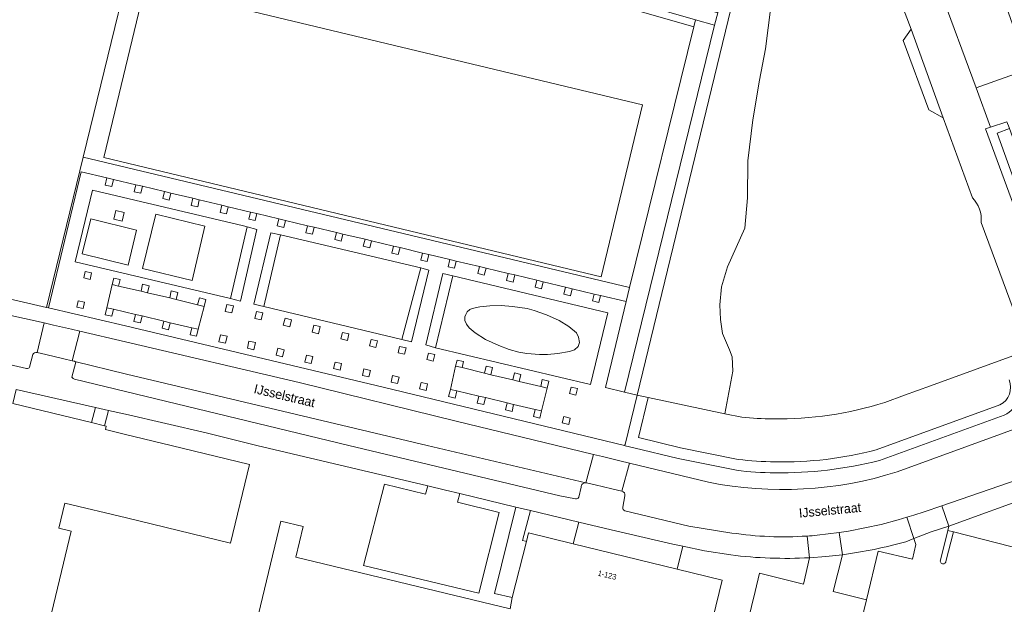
# Model space of a CAD drawing. Header units: metres. Extents: x 151448 to 154749, y 463108 to 465296.
# Tile 272 of 449: x 153986 to 154119, y 463478 to 463558. Entities that reach past the tile are written whole.
import ezdxf
from ezdxf.enums import TextEntityAlignment as Align

# ---------------------------------------------------------------- set-up
doc = ezdxf.new("R2010")
doc.units = ezdxf.units.M
for name, color, linetype, lineweight in [('B-PV-GR-BEPLANTING_CULTUUR_BODEMBEDEKKER-GV', 253, 'Continuous', 9), ('B-PV-GR-BEPLANTING_CULTUUR_BOSPLANTSOEN-GV', 253, 'Continuous', 9), ('B-PV-GR-GROENVOORZIENING-GV', 253, 'Continuous', 9), ('B-PV-GR-HAAG-GV', 253, 'Continuous', 9), ('B-PV-OG-BEBOUWING-GV', 1, 'Continuous', 9), ('B-PV-OG-BEBOUWING-T18', 2, 'Continuous', 9), ('B-PV-OG-TERREIN_BEGROEID-GV', 253, 'Continuous', 9), ('B-PV-OG-TERREIN_ERF-GV', 253, 'Continuous', 9), ('B-PV-OG-TOPOGRAFIE-T18', 2, 'Continuous', 9), ('B-PV-VH-GESLOTENVERHARDING_ASFALT-GV', 253, 'Continuous', 9), ('B-PV-VH-HALFVERHARDING_GRAVEL-GV', 253, 'Continuous', 9), ('B-PV-VH-HALFVERHARDING_GRIND-GV', 253, 'Continuous', 9), ('B-PV-VH-ONVERHARD-GV', 253, 'Continuous', 9), ('B-PV-VH-OPENVERHARDING_BETONSTRAATSTEEN-GV', 253, 'Continuous', 9), ('B-PV-VH-OPENVERHARDING_TEGEL-GV', 253, 'Continuous', 9)]:
    doc.layers.add(name, color=color, linetype=linetype, lineweight=lineweight)
doc.styles.add('Drong', font='txt', dxfattribs={"height": 1.8})

msp = doc.modelspace()

# ---------------------------------------------------------------- linework, layer by layer
at = {"layer": 'B-PV-GR-BEPLANTING_CULTUUR_BODEMBEDEKKER-GV', "flags": 128}
msp.add_lwpolyline([(154046.704, 463518.44), (154046.383, 463518.164), (154046.172, 463517.8), (154046.057, 463517.457), (154046.056, 463516.954), (154046.251, 463516.461), (154046.651, 463515.975), (154047.455, 463515.304), (154048.839, 463514.408), (154050.642, 463513.596), (154052.067, 463513.05), (154053.367, 463512.68), (154054.473, 463512.475), (154056.175, 463512.34), (154057.285, 463512.361), (154058.657, 463512.469), (154060.23, 463512.751), (154060.948, 463512.98), (154061.413, 463513.443), (154061.599, 463513.967), (154061.478, 463514.721), (154061.191, 463515.277), (154060.142, 463516.143), (154058.829, 463516.971), (154057.152, 463517.745), (154055.441, 463518.342), (154054.49, 463518.6), (154052.533, 463518.875), (154050.973, 463519.003), (154049.424, 463518.943), (154048.091, 463518.813), (154047.051, 463518.572)], close=True, dxfattribs=at)
msp.add_lwpolyline([(154123.459, 463493.333), (154111.757, 463489.074), (154111.605, 463488.474), (154112.385, 463488.277), (154131.802, 463483.332), (154130.839, 463479.489), (154131.787, 463479.291), (154134.003, 463480.082)], dxfattribs=at)
at = {"layer": 'B-PV-GR-BEPLANTING_CULTUUR_BOSPLANTSOEN-GV', "flags": 128}
msp.add_lwpolyline([(154083.297, 463563.89), (154069.443, 463506.817), (154070.912, 463506.508), (154081.328, 463504.315), (154082.423, 463510.075), (154082.323, 463512.03), (154081.952, 463513.006), (154081.024, 463515.21), (154080.763, 463517.088), (154080.676, 463519.108), (154080.865, 463521.537), (154081.684, 463524.258), (154084.068, 463529.51), (154084.402, 463533.586), (154084.451, 463538.646), (154085.137, 463544.187), (154086.02, 463549.581), (154086.844, 463553.807), (154087.968, 463562.756)], close=True, dxfattribs=at)
for points in [[(154087.968, 463562.756), (154086.844, 463553.807), (154086.02, 463549.581), (154085.137, 463544.187), (154084.451, 463538.646), (154084.402, 463533.586), (154084.068, 463529.51), (154081.684, 463524.258), (154080.865, 463521.537), (154080.676, 463519.108), (154080.763, 463517.088), (154081.024, 463515.21), (154081.952, 463513.006), (154082.323, 463512.03), (154082.423, 463510.075), (154081.328, 463504.315)], [(154114.926, 463533.63), (154110.988, 463544.477), (154109.021, 463545.554), (154105.526, 463554.945), (154106.605, 463556.497), (154105.789, 463558.597)], [(154103.043, 463505.844), (154105.703, 463506.821), (154109.225, 463508.115), (154120.93, 463512.361), (154122.56, 463512.953), (154116.123, 463530.263)], [(154081.328, 463504.315), (154083.633, 463503.863)]]:
    msp.add_lwpolyline(points, dxfattribs=at)
at = {"layer": 'B-PV-GR-BEPLANTING_CULTUUR_BOSPLANTSOEN-GV'}
for points in [[(154116.123, 463530.263, 0.2230484), (154114.926, 463533.63)], [(154087.851, 463503.606, 0.0789816), (154103.043, 463505.844)], [(154083.633, 463503.863, 0.0258324), (154087.851, 463503.606)]]:
    msp.add_lwpolyline(points, format="xyb", dxfattribs=at)
at = {"layer": 'B-PV-GR-GROENVOORZIENING-GV', "flags": 128}
for points in [[(154119.966, 463542.995), (154119.903, 463543.169), (154119.626, 463543.933), (154117.407, 463543.195), (154116.705, 463542.962), (154126.391, 463516.699), (154129.118, 463517.692), (154128.579, 463519.182), (154126.883, 463518.569), (154118.278, 463542.385)], [(153998.35, 463536.1), (153997.46, 463536.3), (153997.24, 463535.34), (153998.13, 463535.14)], [(154002.28, 463535.17), (154001.41, 463535.38), (154001.18, 463534.42), (154002.06, 463534.22)], [(154006.15, 463534.26), (154005.28, 463534.47), (154005.05, 463533.51), (154005.92, 463533.3)], [(154009.14, 463533.54), (154008.91, 463532.58), (154009.79, 463532.37), (154010.01, 463533.33)], [(153998.68, 463531.88), (153998.4, 463530.71), (153999.53, 463530.44), (153999.81, 463531.61)], [(154013.93, 463532.39), (154013.06, 463532.6), (154012.83, 463531.64), (154013.71, 463531.44)], [(154017.83, 463531.46), (154016.96, 463531.67), (154016.73, 463530.71), (154017.61, 463530.51)], [(154020.82, 463530.75), (154020.59, 463529.8), (154021.46, 463529.59), (154021.69, 463530.54)], [(154016.49, 463529.67), (154014.25, 463519.97), (154015.58, 463519.58), (154017.81, 463529.32)], [(154025.59, 463529.62), (154024.71, 463529.82), (154024.49, 463528.87), (154025.36, 463528.66)], [(154018.757, 463518.846), (154021.007, 463528.578), (154019.72, 463528.88), (154017.39, 463519.17)], [(154028.62, 463528.9), (154028.4, 463527.94), (154029.27, 463527.74), (154029.5, 463528.69)], [(154033.38, 463527.78), (154032.5, 463527.99), (154032.27, 463527.03), (154033.15, 463526.83)], [(154037.25, 463526.85), (154036.38, 463527.07), (154036.15, 463526.12), (154037.02, 463525.9)], [(154040.3, 463526.11), (154040.07, 463525.16), (154040.94, 463524.95), (154041.17, 463525.9)], [(154044.88, 463525.01), (154044, 463525.22), (154043.78, 463524.26), (154044.65, 463524.06)], [(153994.35, 463522.74), (153995.21, 463522.55), (153995.4, 463523.42), (153994.54, 463523.61)], [(154037.49, 463514.4), (154038.81, 463514.06), (154041.15, 463523.81), (154040.06, 463524.1)], [(154048.92, 463524.06), (154048.04, 463524.27), (154047.82, 463523.32), (154048.69, 463523.11)], [(153999.05, 463521.63), (153999.26, 463522.51), (153998.41, 463522.71), (153998.2, 463521.84)], [(154044.44, 463523.01), (154043.06, 463523.35), (154040.75, 463513.66), (154042.05, 463513.27)], [(154052.82, 463523.14), (154051.94, 463523.35), (154051.72, 463522.39), (154052.59, 463522.18)], [(154055.8, 463522.42), (154055.57, 463521.47), (154056.45, 463521.26), (154056.68, 463522.21)], [(154002.98, 463520.72), (154003.2, 463521.68), (154002.32, 463521.88), (154002.1, 463520.93)], [(154005.99, 463520.02), (154006.86, 463519.81), (154007.09, 463520.76), (154006.21, 463520.97)], [(154059.72, 463521.49), (154059.49, 463520.53), (154060.37, 463520.32), (154060.6, 463521.28)], [(153994.45, 463519.44), (153993.59, 463519.63), (153993.4, 463518.78), (153994.26, 463518.59)], [(154009.78, 463519.09), (154010.66, 463518.87), (154010.89, 463519.82), (154010.02, 463520.04)], [(154063.59, 463520.55), (154063.37, 463519.63), (154064.24, 463519.42), (154064.47, 463520.34)], [(153998.35, 463518.5), (153997.48, 463518.7), (153997.25, 463517.75), (153998.13, 463517.54)], [(154014.41, 463517.99), (154014.63, 463518.94), (154013.76, 463519.15), (154013.53, 463518.19)], [(154001.37, 463517.8), (154001.14, 463516.84), (154002.02, 463516.64), (154002.24, 463517.59)], [(154018.65, 463518), (154017.77, 463518.2), (154017.55, 463517.25), (154018.42, 463517.04)], [(154021.4, 463516.32), (154022.28, 463516.1), (154022.51, 463517.06), (154021.64, 463517.27)], [(154005.2, 463516.88), (154004.97, 463515.93), (154005.84, 463515.72), (154006.07, 463516.67)], [(154008.99, 463515.98), (154008.77, 463515.03), (154009.64, 463514.82), (154009.87, 463515.78)], [(154026.18, 463515.18), (154026.41, 463516.13), (154025.54, 463516.34), (154025.31, 463515.38)], [(154012.9, 463515.04), (154012.67, 463514.09), (154013.55, 463513.88), (154013.78, 463514.83)], [(154030.1, 463514.27), (154030.31, 463515.14), (154029.44, 463515.36), (154029.22, 463514.48)], [(154033.33, 463514.41), (154033.12, 463513.54), (154033.99, 463513.32), (154034.2, 463514.2)], [(154017.62, 463513.96), (154016.74, 463514.15), (154016.53, 463513.2), (154017.41, 463513)], [(154020.66, 463513.21), (154020.43, 463512.26), (154021.3, 463512.05), (154021.54, 463513)], [(154038.07, 463513.26), (154037.19, 463513.46), (154036.99, 463512.58), (154037.87, 463512.38)], [(154025.21, 463511.12), (154025.44, 463512.07), (154024.56, 463512.28), (154024.34, 463511.32)], [(154041.76, 463511.46), (154041.97, 463512.34), (154041.1, 463512.55), (154040.88, 463511.68)], [(154044.8, 463510.76), (154045.67, 463510.57), (154045.85, 463511.4), (154044.99, 463511.59)], [(154029.33, 463511.12), (154028.45, 463511.33), (154028.24, 463510.45), (154029.12, 463510.24)], [(154033.04, 463509.31), (154033.24, 463510.19), (154032.36, 463510.39), (154032.16, 463509.51)], [(154049.57, 463509.61), (154049.8, 463510.57), (154048.92, 463510.78), (154048.7, 463509.82)], [(154036.91, 463508.4), (154037.12, 463509.28), (154036.24, 463509.49), (154036.03, 463508.61)], [(154053.43, 463508.69), (154053.66, 463509.65), (154052.78, 463509.86), (154052.56, 463508.9)], [(154057.21, 463507.79), (154057.44, 463508.75), (154056.56, 463508.95), (154056.34, 463508)], [(154040.78, 463507.48), (154040.99, 463508.36), (154040.11, 463508.57), (154039.9, 463507.69)], [(154044.95, 463507.41), (154044.08, 463507.61), (154043.85, 463506.66), (154044.73, 463506.45)], [(154061.35, 463507.73), (154060.47, 463507.94), (154060.26, 463507.07), (154061.13, 463506.85)], [(154047.96, 463506.72), (154047.73, 463505.77), (154048.61, 463505.56), (154048.84, 463506.51)], [(154052.67, 463505.58), (154051.8, 463505.79), (154051.57, 463504.84), (154052.45, 463504.63)], [(154056.46, 463504.69), (154055.58, 463504.89), (154055.36, 463503.94), (154056.23, 463503.73)], [(154059.27, 463503.07), (154060.15, 463502.85), (154060.36, 463503.73), (154059.49, 463503.94)]]:
    msp.add_lwpolyline(points, close=True, dxfattribs=at)
at = {"layer": 'B-PV-GR-HAAG-GV', "flags": 128}
for points in [[(154014.25, 463519.97), (154015.58, 463519.58), (154017.81, 463529.32), (154016.49, 463529.67)], [(154018.757, 463518.846), (154021.007, 463528.578), (154019.72, 463528.88), (154017.39, 463519.17)], [(154040.06, 463524.1), (154037.49, 463514.4), (154038.81, 463514.06), (154041.15, 463523.81)], [(154042.05, 463513.27), (154044.44, 463523.01), (154043.06, 463523.35), (154040.75, 463513.66)]]:
    msp.add_lwpolyline(points, close=True, dxfattribs=at)
at = {"layer": 'B-PV-OG-BEBOUWING-GV', "flags": 128}
for points in [[(153977.741, 463426.547), (153992.596, 463488.378), (153990.953, 463488.776), (153991.776, 463492.198), (154000.126, 463490.178), (154014.238, 463486.763), (154016.817, 463497.425), (154006.175, 463500), (154000, 463501.494), (153997.261, 463502.157), (153997.36, 463502.648), (153997.151, 463502.698), (153995.389, 463503.123), (153984.692, 463505.703)], [(154054.398, 463487.002), (154052.476, 463479.371), (154052.19, 463477.862), (154023.103, 463484.874), (154024.098, 463489.006), (154021.089, 463489.737), (154017.172, 463473.542), (154068.511, 463461.171), (154094.777, 463454.795), (154096.998, 463463.929), (154101.914, 463462.766), (154105.435, 463461.933), (154106.137, 463463.742), (154110.489, 463462.732), (154109.653, 463458.977)], [(154119.656, 463473.823), (154119, 463471.011), (154113.842, 463472.258), (154112.186, 463465.466), (154102.911, 463467.7), (154102.443, 463465.747), (154097.74, 463466.86), (154098.702, 463470.942), (154098.582, 463470.971), (154095.677, 463471.671), (154095.66, 463471.602), (154094.603, 463467.378), (154083.022, 463470.209), (154078.428, 463471.332), (154080.961, 463481.762), (154074.864, 463483.243), (154060.769, 463486.666), (154054.686, 463488.143), (154054.398, 463487.002)]]:
    msp.add_lwpolyline(points, dxfattribs=at)
at = {"layer": 'B-PV-OG-TERREIN_BEGROEID-GV', "flags": 128}
for points in [[(153973.794, 463522.29), (153989.28, 463518.735), (153994.253, 463539.12), (154003.81, 463578.257), (154003.995, 463579.013), (154004.048, 463579.23), (154000, 463580.458), (153993.539, 463582.418)], [(154123.422, 463510.635), (154122.56, 463512.953), (154120.93, 463512.361), (154109.225, 463508.115), (154105.703, 463506.821), (154103.043, 463505.844)], [(154083.141, 463498.122), (154075.303, 463499.705), (154069.596, 463501.089), (154070.912, 463506.508), (154069.443, 463506.817), (154067.819, 463500.125), (154067.701, 463500), (154067.785, 463499.985), (154068.972, 463499.697), (154074.978, 463498.24), (154082.904, 463496.64)], [(154083.633, 463503.863), (154081.328, 463504.315), (154070.912, 463506.508), (154069.596, 463501.089), (154075.303, 463499.705), (154083.141, 463498.122)], [(154101.875, 463499.399), (154118.674, 463505.504)], [(154118.674, 463505.504), (154101.875, 463499.399)], [(154102.313, 463497.962), (154119.264, 463504.123)]]:
    msp.add_lwpolyline(points, dxfattribs=at)
for points in [[(154036.491, 463569.622), (154027.365, 463572.28), (154010.131, 463577.385), (154004.048, 463579.23), (154003.995, 463579.013), (154003.81, 463578.257), (154009.844, 463576.427), (154027.083, 463571.321), (154036.211, 463568.662), (154058.326, 463562.22), (154077.107, 463556.792), (154077.346, 463557.764), (154058.605, 463563.18)], [(153994.253, 463539.12), (154068.412, 463521.457), (154077.107, 463556.792), (154058.326, 463562.22), (154036.211, 463568.662), (154027.083, 463571.321), (154009.844, 463576.427), (154003.81, 463578.257)], [(154064.551, 463522.896), (153997.057, 463539.076), (154002.651, 463562.414), (154070.146, 463546.235)], [(154064.551, 463522.896), (154070.146, 463546.235), (154002.651, 463562.414), (153997.057, 463539.076)], [(154079.92, 463557.02), (154077.346, 463557.764), (154077.107, 463556.792), (154068.412, 463521.457), (154067.94, 463519.54), (154065.16, 463507.88), (154067.7, 463507.24)], [(154044.88, 463525.01), (154048.04, 463524.27), (154048.92, 463524.06), (154051.94, 463523.35), (154052.82, 463523.14), (154055.8, 463522.42), (154056.68, 463522.21), (154059.72, 463521.49), (154060.6, 463521.28), (154063.59, 463520.55), (154064.47, 463520.34), (154067.94, 463519.54), (154068.412, 463521.457), (153994.253, 463539.12), (153989.28, 463518.735), (153989.539, 463518.676), (153993.979, 463537.154), (153997.46, 463536.3), (153998.35, 463536.1), (154001.41, 463535.38), (154002.28, 463535.17), (154005.28, 463534.47), (154006.15, 463534.26), (154009.14, 463533.54), (154010.01, 463533.33), (154013.06, 463532.6), (154013.93, 463532.39), (154016.96, 463531.67), (154017.83, 463531.46), (154020.82, 463530.75), (154021.69, 463530.54), (154024.71, 463529.82), (154025.59, 463529.62), (154028.62, 463528.9), (154029.5, 463528.69), (154032.5, 463527.99), (154033.38, 463527.78), (154036.38, 463527.07), (154037.25, 463526.85), (154040.3, 463526.11), (154041.17, 463525.9), (154044, 463525.22)], [(154018.757, 463518.846), (154037.49, 463514.4), (154040.06, 463524.1), (154021.007, 463528.578)]]:
    msp.add_lwpolyline(points, close=True, dxfattribs=at)
at = {"layer": 'B-PV-OG-TERREIN_BEGROEID-GV'}
for points in [[(154118.674, 463505.504, 0.3947233), (154119.901, 463508.907)], [(154119.901, 463508.907, -0.3947233), (154118.674, 463505.504)], [(154119.264, 463504.123, 0.3750902), (154121.415, 463509.138)], [(154103.043, 463505.844, -0.0789816), (154087.851, 463503.606)], [(154087.851, 463503.606, -0.0258324), (154083.633, 463503.863)], [(154088.156, 463497.804, 0.0688753), (154101.875, 463499.399)], [(154101.875, 463499.399, -0.0688753), (154088.156, 463497.804)], [(154083.141, 463498.122, 0.0267262), (154088.156, 463497.804)], [(154088.156, 463497.804, -0.0267262), (154083.141, 463498.122)], [(154088.141, 463496.304, 0.0639289), (154102.313, 463497.962)], [(154082.904, 463496.64, 0.0271134), (154088.141, 463496.304)]]:
    msp.add_lwpolyline(points, format="xyb", dxfattribs=at)
at = {"layer": 'B-PV-OG-TERREIN_ERF-GV', "flags": 128}
for points in [[(154138.91, 463558.032), (154122.184, 463552.091), (154114.095, 463574.861), (154124.869, 463578.688), (154125.993, 463579.088), (154126.331, 463579.208), (154126.57, 463579.293), (154126.915, 463579.415), (154127.184, 463579.511), (154127.434, 463579.599), (154127.793, 463579.727), (154128.132, 463579.847), (154130.821, 463580.803), (154129.782, 463583.729), (154105.605, 463575.174), (154115.459, 463548.542), (154139.274, 463557.022)], [(154128.579, 463519.182), (154119.966, 463542.995), (154118.278, 463542.385), (154126.883, 463518.569)], [(153995.389, 463503.123), (153995.913, 463505.181), (153985.152, 463507.625), (153984.692, 463505.703)], [(153995.389, 463503.123), (153997.151, 463502.698), (153997.704, 463504.775), (153995.913, 463505.181)], [(154045.355, 463493.489), (154043.425, 463493.951), (154041.024, 463494.518), (154040.688, 463493.388), (154035.131, 463494.771), (154032.275, 463483.717), (154047.968, 463479.962), (154050.703, 463490.928), (154045.057, 463492.312)], [(154054.398, 463487.002), (154054.273, 463487.031), (154053.89, 463487.121), (154054.956, 463491.18), (154052.969, 463491.657), (154050.082, 463479.945), (154052.476, 463479.371)], [(154054.956, 463491.18), (154053.89, 463487.121), (154054.273, 463487.031), (154054.398, 463487.002), (154054.686, 463488.143), (154060.769, 463486.666), (154061.528, 463489.6)], [(154074.864, 463483.243), (154075.639, 463486.339), (154074.269, 463486.626), (154065.909, 463488.564), (154061.528, 463489.6), (154060.769, 463486.666)], [(154100.557, 463479.083), (154096.059, 463480.199), (154097.286, 463485.197), (154095.06, 463484.946), (154092.825, 463484.788), (154092, 463481.203), (154086.027, 463482.685), (154085.44, 463480.189), (154083.022, 463470.209), (154094.603, 463467.378), (154095.66, 463471.602), (154095.427, 463471.656), (154094.845, 463471.79), (154095.704, 463475.518), (154099.462, 463474.586)]]:
    msp.add_lwpolyline(points, close=True, dxfattribs=at)
for points in [[(154139.274, 463557.022), (154115.459, 463548.542), (154117.407, 463543.195), (154119.626, 463543.933)], [(154017.172, 463473.542), (154021.089, 463489.737), (154024.098, 463489.006), (154023.103, 463484.874), (154052.19, 463477.862), (154052.476, 463479.371), (154050.082, 463479.945), (154052.969, 463491.657), (154045.355, 463493.489), (154045.057, 463492.312), (154050.703, 463490.928), (154047.968, 463479.962), (154032.275, 463483.717), (154035.131, 463494.771), (154040.688, 463493.388), (154041.024, 463494.518), (154017.822, 463500), (154010.942, 463501.721), (154000, 463504.253), (153997.704, 463504.775), (153997.151, 463502.698), (153997.36, 463502.648), (153997.261, 463502.157), (154000, 463501.494), (154006.175, 463500), (154016.817, 463497.425), (154014.238, 463486.763), (154000.126, 463490.178), (153991.776, 463492.198), (153990.953, 463488.776), (153992.596, 463488.378), (153977.741, 463426.547)], [(154110.584, 463484.431), (154111.605, 463488.474), (154111.757, 463489.074), (154109.34, 463488.288), (154106.989, 463487.386), (154107.248, 463486.577), (154106.796, 463484.601), (154102.165, 463485.692), (154100.557, 463479.083), (154099.462, 463474.586), (154098.582, 463470.971), (154098.702, 463470.942), (154097.74, 463466.86), (154102.443, 463465.747), (154102.911, 463467.7), (154112.186, 463465.466), (154113.842, 463472.258), (154119, 463471.011), (154119.656, 463473.823)], [(154111.342, 463484.265), (154112.385, 463488.277), (154111.605, 463488.474), (154110.584, 463484.431)], [(154138.952, 463448.174), (154141.279, 463458.792), (154141.608, 463458.942), (154137.861, 463469.452), (154134.754, 463468.329), (154133.63, 463469.637), (154131.99, 463474.333), (154132.168, 463475.137), (154135.409, 463476.251), (154134.003, 463480.082), (154131.787, 463479.291), (154130.839, 463479.489), (154131.802, 463483.332), (154112.385, 463488.277), (154111.342, 463484.265)], [(154082.148, 463485.161), (154078.58, 463485.727), (154075.639, 463486.339), (154074.864, 463483.243), (154080.961, 463481.762), (154078.428, 463471.332), (154083.022, 463470.209), (154085.44, 463480.189), (154086.027, 463482.685), (154092, 463481.203), (154092.825, 463484.788)], [(154097.286, 463485.197), (154096.059, 463480.199), (154100.557, 463479.083), (154102.165, 463485.692), (154106.796, 463484.601), (154107.248, 463486.577), (154106.989, 463487.386), (154105.878, 463486.96)]]:
    msp.add_lwpolyline(points, dxfattribs=at)
at = {"layer": 'B-PV-OG-TERREIN_ERF-GV'}
for points in [[(154105.878, 463486.96, -0.03714), (154097.286, 463485.197)], [(154092.825, 463484.788, -0.0452378), (154082.148, 463485.161)], [(154110.584, 463484.431, 1.0343852), (154111.342, 463484.265)], [(154111.342, 463484.265, -1.0343852), (154110.584, 463484.431)]]:
    msp.add_lwpolyline(points, format="xyb", dxfattribs=at)
at = {"layer": 'B-PV-VH-GESLOTENVERHARDING_ASFALT-GV', "flags": 128}
for points in [[(153987.986, 463512.638), (153988.945, 463516.631), (153973.315, 463520.096)], [(153993.789, 463515.503), (153992.758, 463511.503), (153992.987, 463511.448)], [(153993.113, 463511.408), (153993.135, 463511.396), (154000.127, 463509.684), (154040.949, 463500), (154062.447, 463494.96), (154062.47, 463494.959), (154063.505, 463498.796), (154058.51, 463500), (154044.859, 463503.302), (154023.549, 463508.543), (154000, 463514.059), (153993.789, 463515.503)], [(153986.967, 463510.653), (153987.401, 463512.346)], [(153982.806, 463511.296), (153986.578, 463510.434)], [(153993.236, 463511.311), (153992.729, 463509.262)], [(154062.447, 463494.96), (154040.949, 463500), (154000.127, 463509.684), (153993.135, 463511.396)], [(153993.087, 463508.996), (154000, 463507.341), (154030.298, 463500), (154058.933, 463493.193), (154061.044, 463492.787)], [(154123.417, 463496.151), (154121.115, 463502.391), (154119.257, 463501.738), (154104.72, 463496.431)], [(154079.107, 463495.013), (154068.402, 463497.615), (154067.359, 463493.829)], [(154093.873, 463487.827), (154096.834, 463488.215), (154098.136, 463488.386), (154102.551, 463489.27), (154104.863, 463489.936), (154106.021, 463490.269), (154106.969, 463490.542), (154108.369, 463491.01), (154110.775, 463491.815), (154122.444, 463495.852)], [(154061.523, 463492.994), (154061.833, 463494.359)], [(154067.777, 463493.176), (154067.48, 463491.636)], [(154067.783, 463491.163), (154076.435, 463489.051), (154082.263, 463488.137)]]:
    msp.add_lwpolyline(points, dxfattribs=at)
at = {"layer": 'B-PV-VH-GESLOTENVERHARDING_ASFALT-GV'}
for points in [[(153987.401, 463512.346, -0.2975375), (153987.986, 463512.638)], [(153986.578, 463510.434, 0.3059182), (153986.967, 463510.653)], [(153992.987, 463511.448, -0.0812572), (153993.113, 463511.408)], [(153993.135, 463511.396, -0.0863088), (153993.236, 463511.311)], [(153992.729, 463509.262, 0.2179369), (153993.087, 463508.996)], [(154104.72, 463496.431, -0.1260838), (154079.107, 463495.013)], [(154061.833, 463494.359, -0.4255098), (154062.447, 463494.96)], [(154061.044, 463492.787, 0.3734255), (154061.523, 463492.994)], [(154067.359, 463493.829, -0.4100292), (154067.777, 463493.176)], [(154067.48, 463491.636, 0.4330953), (154067.783, 463491.163)], [(154082.263, 463488.137, 0.0529937), (154092.49, 463487.725)], [(154092.49, 463487.725, 0.0072446), (154093.873, 463487.827)]]:
    msp.add_lwpolyline(points, format="xyb", dxfattribs=at)
at = {"layer": 'B-PV-VH-HALFVERHARDING_GRAVEL-GV', "flags": 128}
msp.add_lwpolyline([(154080.39, 463558.71), (154079.92, 463557.02), (154067.7, 463507.24), (154069.43, 463506.82), (154069.443, 463506.817), (154083.297, 463563.89), (154083.69, 463565.508), (154100.981, 463571.498), (154100.227, 463573.503), (154083.652, 463567.575), (154082.24, 463567.068), (154081.739, 463564.971)], close=True, dxfattribs=at)
at = {"layer": 'B-PV-VH-HALFVERHARDING_GRIND-GV', "flags": 128}
msp.add_lwpolyline([(154004.048, 463579.23), (154010.131, 463577.385), (154027.365, 463572.28), (154036.491, 463569.622), (154058.605, 463563.18), (154077.346, 463557.764), (154079.92, 463557.02), (154080.39, 463558.71), (154071.586, 463561.343), (154081.739, 463564.971), (154082.24, 463567.068), (154068.59, 463562.17), (154036.995, 463571.319), (154008.57, 463579.55), (154004.55, 463580.72), (154003.18, 463581.1), (153994.803, 463583.899), (153991.188, 463584.742), (153987.092, 463585.434), (153980.886, 463585.765), (153973.807, 463585.675), (153964.686, 463585.738), (153957.493, 463585.788), (153956.255, 463585.796)], dxfattribs=at)
for points in [[(154056.68, 463522.21), (154056.45, 463521.26), (154055.57, 463521.47), (154055.8, 463522.42), (154052.82, 463523.14), (154052.59, 463522.18), (154051.72, 463522.39), (154051.94, 463523.35), (154048.92, 463524.06), (154048.69, 463523.11), (154047.82, 463523.32), (154048.04, 463524.27), (154044.88, 463525.01), (154044.65, 463524.06), (154043.78, 463524.26), (154044, 463525.22), (154041.17, 463525.9), (154040.94, 463524.95), (154040.07, 463525.16), (154040.3, 463526.11), (154037.25, 463526.85), (154037.02, 463525.9), (154036.15, 463526.12), (154036.38, 463527.07), (154033.38, 463527.78), (154033.15, 463526.83), (154032.27, 463527.03), (154032.5, 463527.99), (154029.5, 463528.69), (154029.27, 463527.74), (154028.4, 463527.94), (154028.62, 463528.9), (154025.59, 463529.62), (154025.36, 463528.66), (154024.49, 463528.87), (154024.71, 463529.82), (154021.69, 463530.54), (154021.46, 463529.59), (154020.59, 463529.8), (154020.82, 463530.75), (154017.83, 463531.46), (154017.61, 463530.51), (154016.73, 463530.71), (154016.96, 463531.67), (154013.93, 463532.39), (154013.71, 463531.44), (154012.83, 463531.64), (154013.06, 463532.6), (154010.01, 463533.33), (154009.79, 463532.37), (154008.91, 463532.58), (154009.14, 463533.54), (154006.15, 463534.26), (154005.92, 463533.3), (154005.05, 463533.51), (154005.28, 463534.47), (154002.28, 463535.17), (154002.06, 463534.22), (154001.18, 463534.42), (154001.41, 463535.38), (153998.35, 463536.1), (153998.13, 463535.14), (153997.24, 463535.34), (153997.46, 463536.3), (153993.979, 463537.154), (153989.539, 463518.676), (154000, 463516.252), (154034.971, 463507.938), (154067.701, 463500), (154067.819, 463500.125), (154069.443, 463506.817), (154069.43, 463506.82), (154067.7, 463507.24), (154065.16, 463507.88), (154067.94, 463519.54), (154064.47, 463520.34), (154064.24, 463519.42), (154063.37, 463519.63), (154063.59, 463520.55), (154060.6, 463521.28), (154060.37, 463520.32), (154059.49, 463520.53), (154059.72, 463521.49)], [(154016.49, 463529.67), (154017.81, 463529.32), (154015.58, 463519.58), (154014.25, 463519.97), (153993.15, 463524.91), (153995.5, 463534.67), (154016.01, 463529.79)], [(154014.25, 463519.97), (154016.49, 463529.67), (154016.01, 463529.79), (153995.5, 463534.67), (153993.15, 463524.91)], [(153998.68, 463531.88), (153999.81, 463531.61), (153999.53, 463530.44), (153998.4, 463530.71)], [(154000.35, 463524.49), (153994.13, 463525.99), (153995.29, 463530.74), (154001.49, 463529.23)], [(154002.31, 463524.02), (154004.09, 463531.38), (154010.78, 463529.78), (154009.02, 463522.41)], [(154040.06, 463524.1), (154041.15, 463523.81), (154038.81, 463514.06), (154037.49, 463514.4), (154018.757, 463518.846), (154017.39, 463519.17), (154019.72, 463528.88), (154021.007, 463528.578)], [(153994.35, 463522.74), (153994.54, 463523.61), (153995.4, 463523.42), (153995.21, 463522.55)], [(154002.24, 463517.59), (154002.02, 463516.64), (154001.14, 463516.84), (154001.37, 463517.8), (153998.35, 463518.5), (153998.13, 463517.54), (153997.25, 463517.75), (153997.48, 463518.7), (153998.2, 463521.84), (153998.41, 463522.71), (153999.26, 463522.51), (153999.05, 463521.63), (154002.1, 463520.93), (154002.32, 463521.88), (154003.2, 463521.68), (154002.98, 463520.72), (154005.99, 463520.02), (154006.21, 463520.97), (154007.09, 463520.76), (154006.86, 463519.81), (154009.78, 463519.09), (154010.02, 463520.04), (154010.89, 463519.82), (154010.66, 463518.87), (154009.87, 463515.78), (154009.64, 463514.82), (154008.77, 463515.03), (154008.99, 463515.98), (154006.07, 463516.67), (154005.84, 463515.72), (154004.97, 463515.93), (154005.2, 463516.88)], [(154042.05, 463513.27), (154040.75, 463513.66), (154043.06, 463523.35), (154044.44, 463523.01), (154065.44, 463518.01), (154063.11, 463508.29)], [(154042.05, 463513.27), (154063.11, 463508.29), (154065.44, 463518.01), (154044.44, 463523.01)], [(154002.1, 463520.93), (153999.05, 463521.63), (153998.2, 463521.84), (153997.48, 463518.7), (153998.35, 463518.5), (154001.37, 463517.8), (154002.24, 463517.59), (154005.2, 463516.88), (154006.07, 463516.67), (154008.99, 463515.98), (154009.87, 463515.78), (154010.66, 463518.87), (154009.78, 463519.09), (154006.86, 463519.81), (154005.99, 463520.02), (154002.98, 463520.72)], [(153994.45, 463519.44), (153994.26, 463518.59), (153993.4, 463518.78), (153993.59, 463519.63)], [(154014.41, 463517.99), (154013.53, 463518.19), (154013.76, 463519.15), (154014.63, 463518.94)], [(154046.704, 463518.44), (154047.051, 463518.572), (154048.091, 463518.813), (154049.424, 463518.943), (154050.973, 463519.003), (154052.533, 463518.875), (154054.49, 463518.6), (154055.441, 463518.342), (154057.152, 463517.745), (154058.829, 463516.971), (154060.142, 463516.143), (154061.191, 463515.277), (154061.478, 463514.721), (154061.599, 463513.967), (154061.413, 463513.443), (154060.948, 463512.98), (154060.23, 463512.751), (154058.657, 463512.469), (154057.285, 463512.361), (154056.175, 463512.34), (154054.473, 463512.475), (154053.367, 463512.68), (154052.067, 463513.05), (154050.642, 463513.596), (154048.839, 463514.408), (154047.455, 463515.304), (154046.651, 463515.975), (154046.251, 463516.461), (154046.056, 463516.954), (154046.057, 463517.457), (154046.172, 463517.8), (154046.383, 463518.164)], [(154018.65, 463518), (154018.42, 463517.04), (154017.55, 463517.25), (154017.77, 463518.2)], [(154021.4, 463516.32), (154021.64, 463517.27), (154022.51, 463517.06), (154022.28, 463516.1)], [(154026.18, 463515.18), (154025.31, 463515.38), (154025.54, 463516.34), (154026.41, 463516.13)], [(154012.9, 463515.04), (154013.78, 463514.83), (154013.55, 463513.88), (154012.67, 463514.09)], [(154030.1, 463514.27), (154029.22, 463514.48), (154029.44, 463515.36), (154030.31, 463515.14)], [(154033.33, 463514.41), (154034.2, 463514.2), (154033.99, 463513.32), (154033.12, 463513.54)], [(154017.62, 463513.96), (154017.41, 463513), (154016.53, 463513.2), (154016.74, 463514.15)], [(154020.66, 463513.21), (154021.54, 463513), (154021.3, 463512.05), (154020.43, 463512.26)], [(154038.07, 463513.26), (154037.87, 463512.38), (154036.99, 463512.58), (154037.19, 463513.46)], [(154025.21, 463511.12), (154024.34, 463511.32), (154024.56, 463512.28), (154025.44, 463512.07)], [(154041.76, 463511.46), (154040.88, 463511.68), (154041.1, 463512.55), (154041.97, 463512.34)], [(154055.58, 463504.89), (154052.67, 463505.58), (154052.45, 463504.63), (154051.57, 463504.84), (154051.8, 463505.79), (154048.84, 463506.51), (154048.61, 463505.56), (154047.73, 463505.77), (154047.96, 463506.72), (154044.95, 463507.41), (154044.73, 463506.45), (154043.85, 463506.66), (154044.08, 463507.61), (154044.8, 463510.76), (154044.99, 463511.59), (154045.85, 463511.4), (154045.67, 463510.57), (154048.7, 463509.82), (154048.92, 463510.78), (154049.8, 463510.57), (154049.57, 463509.61), (154052.56, 463508.9), (154052.78, 463509.86), (154053.66, 463509.65), (154053.43, 463508.69), (154056.34, 463508), (154056.56, 463508.95), (154057.44, 463508.75), (154057.21, 463507.79), (154056.46, 463504.69), (154056.23, 463503.73), (154055.36, 463503.94)], [(154029.33, 463511.12), (154029.12, 463510.24), (154028.24, 463510.45), (154028.45, 463511.33)], [(154033.04, 463509.31), (154032.16, 463509.51), (154032.36, 463510.39), (154033.24, 463510.19)], [(154049.57, 463509.61), (154048.7, 463509.82), (154045.67, 463510.57), (154044.8, 463510.76), (154044.08, 463507.61), (154044.95, 463507.41), (154047.96, 463506.72), (154048.84, 463506.51), (154051.8, 463505.79), (154052.67, 463505.58), (154055.58, 463504.89), (154056.46, 463504.69), (154057.21, 463507.79), (154056.34, 463508), (154053.43, 463508.69), (154052.56, 463508.9)], [(154036.91, 463508.4), (154036.03, 463508.61), (154036.24, 463509.49), (154037.12, 463509.28)], [(154040.78, 463507.48), (154039.9, 463507.69), (154040.11, 463508.57), (154040.99, 463508.36)], [(154061.35, 463507.73), (154061.13, 463506.85), (154060.26, 463507.07), (154060.47, 463507.94)], [(154059.27, 463503.07), (154059.49, 463503.94), (154060.36, 463503.73), (154060.15, 463502.85)]]:
    msp.add_lwpolyline(points, close=True, dxfattribs=at)
at = {"layer": 'B-PV-VH-ONVERHARD-GV', "flags": 128}
for points in [[(154000.35, 463524.49), (154001.49, 463529.23), (153995.29, 463530.74), (153994.13, 463525.99)], [(154002.31, 463524.02), (154009.02, 463522.41), (154010.78, 463529.78), (154004.09, 463531.38)]]:
    msp.add_lwpolyline(points, close=True, dxfattribs=at)
at = {"layer": 'B-PV-VH-OPENVERHARDING_BETONSTRAATSTEEN-GV', "flags": 128}
for points in [[(154128.577, 463510.77), (154127.67, 463513.231), (154126.391, 463516.699), (154116.705, 463542.962), (154117.407, 463543.195), (154115.459, 463548.542), (154105.605, 463575.174), (154099.334, 463592.123), (154098.643, 463591.86), (154090.863, 463612.313), (154089.677, 463612.87), (154087.782, 463617.846), (154085.055, 463625.128), (154082.954, 463630.659), (154084.771, 463631.319), (154080.849, 463641.672), (154077.167, 463640.34), (154076.072, 463639.944), (154074.879, 463640.269), (154078.22, 463631.519), (154084.409, 463615.323), (154094.878, 463587.769), (154096.395, 463583.681), (154099.764, 463574.732)], [(154099.764, 463574.732), (154100.227, 463573.503), (154100.981, 463571.498), (154102.391, 463567.753), (154102.974, 463566.204), (154105.789, 463558.597), (154106.605, 463556.497), (154110.988, 463544.477), (154114.926, 463533.63)], [(154116.123, 463530.263), (154122.56, 463512.953), (154123.422, 463510.635)]]:
    msp.add_lwpolyline(points, dxfattribs=at)
for points in [[(154106.605, 463556.497), (154105.526, 463554.945), (154109.021, 463545.554), (154110.988, 463544.477)], [(153992.758, 463511.503), (153993.789, 463515.503), (153992.643, 463515.77), (153990.219, 463516.334), (153988.945, 463516.631), (153987.986, 463512.638), (153989.202, 463512.349), (153991.629, 463511.771)], [(154062.47, 463494.959), (154062.551, 463494.948), (154063.726, 463494.675), (154066.017, 463494.141), (154067.359, 463493.829), (154068.402, 463497.615), (154067.079, 463497.934), (154064.719, 463498.503), (154063.505, 463498.796)], [(154111.757, 463489.074), (154110.775, 463491.815), (154108.369, 463491.01), (154106.969, 463490.542), (154106.021, 463490.269), (154106.989, 463487.386), (154109.34, 463488.288)]]:
    msp.add_lwpolyline(points, close=True, dxfattribs=at)
at = {"layer": 'B-PV-VH-OPENVERHARDING_BETONSTRAATSTEEN-GV'}
msp.add_lwpolyline([(154114.926, 463533.63, -0.2230484), (154116.123, 463530.263)], format="xyb", dxfattribs=at)
at = {"layer": 'B-PV-VH-OPENVERHARDING_TEGEL-GV', "flags": 128}
for points in [[(154082.904, 463496.64), (154074.978, 463498.24), (154068.972, 463499.697), (154067.785, 463499.985), (154067.701, 463500), (154034.971, 463507.938), (154000, 463516.252), (153989.539, 463518.676), (153989.28, 463518.735), (153973.794, 463522.29)], [(153973.315, 463520.096), (153988.945, 463516.631), (153990.219, 463516.334), (153992.643, 463515.77), (153993.789, 463515.503), (154000, 463514.059), (154023.549, 463508.543), (154044.859, 463503.302), (154058.51, 463500), (154063.505, 463498.796), (154064.719, 463498.503), (154067.079, 463497.934), (154068.402, 463497.615), (154079.107, 463495.013)], [(153987.401, 463512.346), (153986.967, 463510.653)], [(153992.987, 463511.448), (153992.758, 463511.503), (153991.629, 463511.771), (153989.202, 463512.349), (153987.986, 463512.638)], [(153986.578, 463510.434), (153982.806, 463511.296)], [(153992.729, 463509.262), (153993.236, 463511.311)], [(153993.135, 463511.396), (153993.113, 463511.408)], [(154061.044, 463492.787), (154058.933, 463493.193), (154030.298, 463500), (154000, 463507.341), (153993.087, 463508.996)], [(153985.152, 463507.625), (153995.913, 463505.181), (153997.704, 463504.775), (154000, 463504.253), (154010.942, 463501.721), (154017.822, 463500), (154041.024, 463494.518), (154043.425, 463493.951), (154045.355, 463493.489), (154052.969, 463491.657), (154054.956, 463491.18), (154061.528, 463489.6), (154065.909, 463488.564), (154074.269, 463486.626), (154075.639, 463486.339), (154078.58, 463485.727), (154082.148, 463485.161)], [(154119.264, 463504.123), (154102.313, 463497.962)], [(154104.72, 463496.431), (154119.257, 463501.738), (154121.115, 463502.391)], [(154122.444, 463495.852), (154110.775, 463491.815)], [(154061.833, 463494.359), (154061.523, 463492.994)], [(154067.359, 463493.829), (154066.017, 463494.141), (154063.726, 463494.675), (154062.551, 463494.948), (154062.47, 463494.959), (154062.447, 463494.96)], [(154110.775, 463491.815), (154111.757, 463489.074), (154123.459, 463493.333), (154128.969, 463495.348)], [(154067.48, 463491.636), (154067.777, 463493.176)], [(154082.263, 463488.137), (154076.435, 463489.051), (154067.783, 463491.163)], [(154105.878, 463486.96), (154106.989, 463487.386), (154106.021, 463490.269), (154104.863, 463489.936), (154102.551, 463489.27), (154098.136, 463488.386), (154096.834, 463488.215), (154097.286, 463485.197)], [(154092.49, 463487.725), (154092.825, 463484.788), (154095.06, 463484.946), (154097.286, 463485.197), (154096.834, 463488.215)], [(154092.825, 463484.788), (154092.49, 463487.725)], [(154096.834, 463488.215), (154093.873, 463487.827)]]:
    msp.add_lwpolyline(points, dxfattribs=at)
at = {"layer": 'B-PV-VH-OPENVERHARDING_TEGEL-GV'}
for points in [[(153987.986, 463512.638, 0.2975375), (153987.401, 463512.346)], [(153986.967, 463510.653, -0.3059182), (153986.578, 463510.434)], [(153993.113, 463511.408, 0.0812572), (153992.987, 463511.448)], [(153993.236, 463511.311, 0.0863088), (153993.135, 463511.396)], [(153993.087, 463508.996, -0.2179369), (153992.729, 463509.262)], [(154121.415, 463509.138, -0.3750902), (154119.264, 463504.123)], [(154102.313, 463497.962, -0.0639289), (154088.141, 463496.304)], [(154079.107, 463495.013, 0.1260838), (154104.72, 463496.431)], [(154088.141, 463496.304, -0.0271134), (154082.904, 463496.64)], [(154062.447, 463494.96, 0.4255098), (154061.833, 463494.359)], [(154061.523, 463492.994, -0.3734255), (154061.044, 463492.787)], [(154067.777, 463493.176, 0.4100292), (154067.359, 463493.829)], [(154067.783, 463491.163, -0.4330953), (154067.48, 463491.636)], [(154092.49, 463487.725, -0.0529937), (154082.263, 463488.137)], [(154093.873, 463487.827, -0.0072446), (154092.49, 463487.725)], [(154097.286, 463485.197, 0.03714), (154105.878, 463486.96)], [(154082.148, 463485.161, 0.0452378), (154092.825, 463484.788)]]:
    msp.add_lwpolyline(points, format="xyb", dxfattribs=at)

# ---------------------------------------------------------------- texts
at = {"layer": 'B-PV-OG-BEBOUWING-T18', "style": 'Drong'}
msp.add_text('1-123', height=0.75, rotation=346.9, dxfattribs=at).set_placement((154065.36, 463482.433), align=Align.MIDDLE)
at = {"layer": 'B-PV-OG-TOPOGRAFIE-T18', "style": 'Drong'}
for rotation, p in [(346.6, (154021.584, 463506.793)), (5.4, (154095.598, 463491.258))]:
    msp.add_text('IJsselstraat', height=1.25, rotation=rotation, dxfattribs=at).set_placement(p, align=Align.MIDDLE)

doc.saveas('drawing.dxf')
